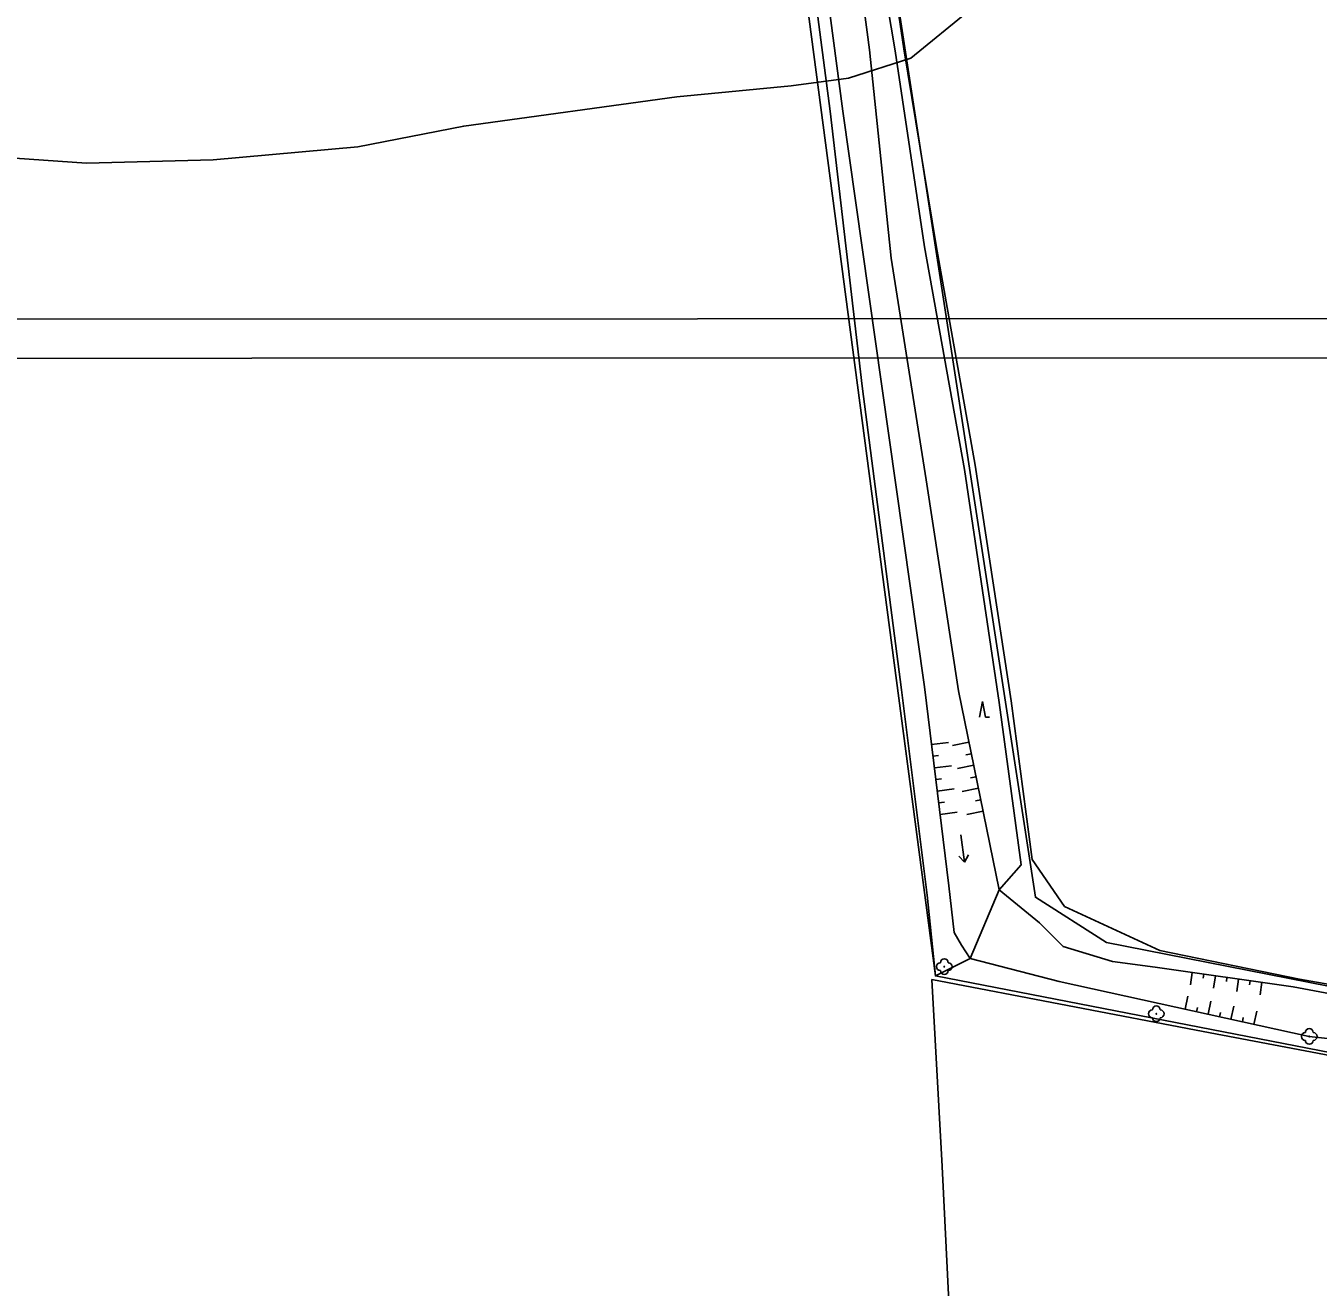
# Model space of a CAD drawing. Extents: x -555887 to -552101, y -1100251 to -1096546.
# Drawn here: x -554264.7 to -554099.5, y -1098354.3 to -1098193.1 of the extents above; entities that cross this region are included whole.
import ezdxf

# ---------------------------------------------------------------- set-up
doc = ezdxf.new("R2010")
doc.units = 0
for name, color, linetype in [('PARCELY_VHO', 7, 'Continuous'), ('ram_VC5', 7, 'Continuous'), ('vrstevnice', 7, 'Continuous'), ('ZSST', 7, 'Continuous')]:
    doc.layers.add(name, color=color, linetype=linetype)

msp = doc.modelspace()

# ---------------------------------------------------------------- linework, layer by layer
at = {"layer": 'PARCELY_VHO'}
msp.add_lwpolyline([(-554187.71, -1098013.33), (-554186.2, -1098028.28), (-554148.41, -1098314.52), (-553977.83, -1098347.65), (-553971.09, -1098348.95), (-553957.61, -1098351.63), (-553953.24, -1098348.19), (-553949.93, -1098338.53), (-553911.81, -1098344.6), (-553827.63, -1098346.66), (-553837.55, -1098323.13), (-553855.57, -1098331.27), (-553867.22, -1098334.53), (-553883.16, -1098334.04), (-553913.06, -1098335.28), (-553935.89, -1098333.43), (-553949.24, -1098332.4), (-553954.49, -1098334.56), (-553956.79, -1098343.64), (-553969.49, -1098341.12), (-553975.92, -1098339.86), (-554126.54, -1098310.27), (-554135.62, -1098304.48), (-554178.28, -1098027.18)], close=True, dxfattribs=at)
at = {"layer": 'ram_VC5'}
for points in [[(-553898.74, -1098587.46), (-553898.84, -1098230.46), (-554738.84, -1098230.7), (-554738.74, -1098587.7)], [(-553903.74, -1098582.46), (-553903.84, -1098235.46), (-554733.84, -1098235.7), (-554733.74, -1098582.7)]]:
    msp.add_lwpolyline(points, close=True, dxfattribs=at)
for points in [[(-553898.74, -1098587.46), (-553898.84, -1098230.46), (-554738.84, -1098230.7), (-554738.74, -1098587.7), (-553898.74, -1098587.46)], [(-554733.74, -1098582.7), (-554733.84, -1098235.7), (-553903.84, -1098235.46), (-553903.74, -1098582.46), (-554733.74, -1098582.7)]]:
    msp.add_lwpolyline(points, dxfattribs=at)
at = {"layer": 'vrstevnice'}
msp.add_lwpolyline([(-554348.96, -1098188.62), (-554310.9, -1098203.89), (-554294.3, -1098208.04), (-554256.95, -1098210.63), (-554240.75, -1098210.23), (-554222.27, -1098208.56), (-554208.73, -1098205.89), (-554181.46, -1098202.17), (-554166.87, -1098200.74), (-554159.5, -1098199.77), (-554151.53, -1098197.21), (-554143.93, -1098190.98)], dxfattribs=at)
at = {"layer": 'ZSST'}
for p, q in [((-554142.78, -1098281.47), (-554142.38, -1098279.47)), ((-554142.38, -1098279.47), (-554141.98, -1098281.47)), ((-554141.98, -1098281.47), (-554141.48, -1098281.47)), ((-554144.12, -1098284.66), (-554146.2, -1098285.09)), ((-554148.9, -1098284.95), (-554146.73, -1098284.68)), ((-554143.81, -1098286.13), (-554144.51, -1098286.27)), ((-554148.72, -1098286.44), (-554148, -1098286.35)), ((-554148.54, -1098287.92), (-554146.36, -1098287.66)), ((-554143.51, -1098287.6), (-554145.59, -1098288.03)), ((-554148.35, -1098289.41), (-554147.63, -1098289.32)), ((-554143.21, -1098289.07), (-554143.9, -1098289.21)), ((-554148.17, -1098290.9), (-554146, -1098290.63)), ((-554142.91, -1098290.54), (-554144.99, -1098290.97)), ((-554147.99, -1098292.39), (-554147.26, -1098292.3)), ((-554142.61, -1098292.01), (-554143.3, -1098292.15)), ((-554147.8, -1098293.88), (-554145.63, -1098293.61)), ((-554142.3, -1098293.48), (-554144.39, -1098293.91)), ((-554145.16, -1098296.51), (-554144.67, -1098299.97)), ((-554144.67, -1098299.97), (-554145.41, -1098299.2)), ((-554144.18, -1098299.03), (-554144.67, -1098299.97)), ((-554146.02, -1098308.99), (-554145.09, -1098310.61)), ((-554115.58, -1098314.09), (-554115.8, -1098315.67)), ((-554114.09, -1098314.3), (-554114.17, -1098314.82)), ((-554112.61, -1098314.51), (-554112.83, -1098316.09)), ((-554111.12, -1098314.72), (-554111.2, -1098315.24)), ((-554109.64, -1098314.93), (-554109.86, -1098316.51)), ((-554108.15, -1098315.14), (-554108.23, -1098315.66)), ((-554106.67, -1098315.34), (-554106.89, -1098316.93)), ((-554116.47, -1098318.79), (-554116.11, -1098317.11)), ((-554115.01, -1098319.11), (-554114.89, -1098318.55)), ((-554113.54, -1098319.43), (-554113.18, -1098317.75)), ((-554112.08, -1098319.76), (-554111.96, -1098319.2)), ((-554110.61, -1098320.08), (-554110.25, -1098318.4)), ((-554107.68, -1098320.72), (-554107.31, -1098319.04)), ((-554109.15, -1098320.4), (-554109.03, -1098319.84))]:
    msp.add_line(p, q, dxfattribs=at)
for points in [[(-554182.95, -1098025.87), (-554183.94, -1098029.93), (-554180.88, -1098047.68), (-554182.86, -1098048.39), (-554179.34, -1098074.12), (-554176.51, -1098095.61), (-554173.65, -1098116.07), (-554168.13, -1098156.05), (-554161.88, -1098203.98), (-554157.79, -1098239.15), (-554152.74, -1098277.94), (-554149.48, -1098304.22), (-554148.41, -1098314.52)], [(-554140.24, -1098303.52), (-554137.46, -1098300.35), (-554140.25, -1098279.56), (-554144.7, -1098249.81), (-554149.81, -1098221.33), (-554153.54, -1098196.28), (-554158.77, -1098165.46), (-554162.82, -1098138.2), (-554167.51, -1098108.81), (-554171.59, -1098076.03), (-554176.87, -1098046.76)], [(-554146.02, -1098308.99), (-554146.68, -1098303), (-554149.81, -1098277.58), (-554155.24, -1098239.13), (-554160.23, -1098203.99), (-554166.65, -1098155.65), (-554172.36, -1098116.11), (-554175.5, -1098095.57), (-554178.52, -1098074.16), (-554182.86, -1098048.39)], [(-554178.25, -1098049.48), (-554173.19, -1098075.27), (-554169.22, -1098108.72), (-554164.87, -1098138.62), (-554160.6, -1098167.78), (-554156.82, -1098196.15), (-554154.08, -1098222.79), (-554149.57, -1098251.11), (-554145.47, -1098278.08), (-554140.24, -1098303.52), (-554135.08, -1098307.75), (-554132.08, -1098310.77), (-554125.76, -1098312.67), (-554120.31, -1098313.42), (-554102.66, -1098315.91), (-554080.42, -1098320.1), (-554045.01, -1098326.59), (-554026.42, -1098329.93), (-554026.4, -1098329.91), (-554019.26, -1098330.99)], [(-554019.26, -1098330.99), (-554026.15, -1098329.41), (-554044.34, -1098325.47), (-554074.7, -1098319.7), (-554101.86, -1098314.93), (-554119.69, -1098311.26), (-554131.89, -1098305.66), (-554136.04, -1098299.66), (-554138.73, -1098279.38), (-554143.31, -1098249.22), (-554148.32, -1098221.15), (-554152.46, -1098196.01), (-554156.99, -1098165.3)], [(-554140.24, -1098303.52), (-554143.95, -1098312.32), (-554148.41, -1098314.52)], [(-554145.09, -1098310.61), (-554143.95, -1098312.32), (-554132.6, -1098315.26), (-554100.6, -1098322.27), (-554084.58, -1098324.03), (-554060.09, -1098328.46), (-554044.59, -1098331.97), (-554027.83, -1098334.82), (-554014.35, -1098337.29), (-553987.64, -1098342.83), (-553976.21, -1098345.61)], [(-553997.63, -1098422.37), (-553997.6, -1098419.21), (-554026.91, -1098413.66), (-554080.54, -1098404.72), (-554146.56, -1098393), (-554145.83, -1098373.42), (-554147.56, -1098338.87), (-554148.86, -1098314.99)], [(-554148.86, -1098314.99), (-554114.15, -1098321.64), (-554085.61, -1098327.06), (-554061.07, -1098330.97), (-554040.28, -1098335.39), (-554018.66, -1098339.2), (-553990.69, -1098343.82), (-553977.83, -1098347.63), (-553982.98, -1098370.76), (-553989.63, -1098395.32), (-553995.97, -1098411.98), (-553997.32, -1098415.17), (-553997.6, -1098419.21)]]:
    msp.add_lwpolyline(points, dxfattribs=at)
for centre in [(-554147.27, -1098313.34), (-554120.16, -1098319.37), (-554100.6, -1098322.27)]:
    msp.add_circle(centre, 0.05, dxfattribs=at)
for centre, start, end in [((-554147.27, -1098312.84), 0, 180), ((-554147.77, -1098313.34), 90, 270), ((-554147.27, -1098313.84), 180, 0), ((-554146.77, -1098313.34), 270, 90), ((-554120.66, -1098319.37), 90, 270), ((-554120.16, -1098318.87), 0, 180), ((-554119.66, -1098319.37), 270, 90), ((-554120.16, -1098319.87), 180, 0), ((-554101.1, -1098322.27), 90, 270), ((-554100.6, -1098321.77), 0, 180), ((-554100.1, -1098322.27), 270, 90), ((-554100.6, -1098322.77), 180, 0)]:
    msp.add_arc(centre, 0.5, start, end, dxfattribs=at)

doc.saveas('drawing.dxf')
